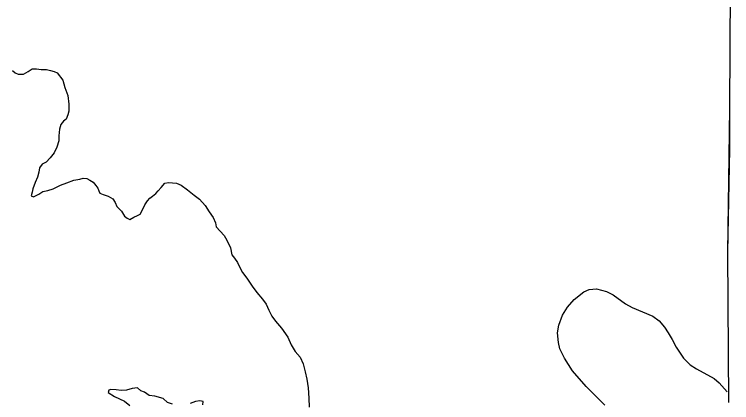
# Model space of a CAD drawing. Extents: x 31699 to 244310, y -8841 to 11474.
# Drawn here: x 134996.9 to 135231.1, y 1127.7 to 1254.7 of the extents above; entities that cross this region are included whole.
import ezdxf

# ---------------------------------------------------------------- set-up
doc = ezdxf.new("R2010")
doc.units = 0
doc.layers.add('R_Draft', color=7, linetype='Continuous')
doc.layers.add('R_Logo', color=7, linetype='Continuous')

msp = doc.modelspace()

# ---------------------------------------------------------------- linework, layer by layer
at = {"layer": 'R_Draft'}
for points in [[(134996.24, 1236.27), (134997.17, 1235.54), (134998.17, 1235.14), (134999.9, 1235.14), (135001.36, 1235.93), (135002.69, 1236.8), (135004.16, 1236.86), (135005.69, 1236.59), (135007.35, 1236.66), (135008.68, 1236.32), (135009.88, 1235.99), (135010.81, 1235.52)], [(135010.81, 1235.52), (135012.73, 1233.11), (135013.33, 1230.71), (135014.32, 1228.11), (135014.72, 1225.31), (135014.71, 1223.04), (135014.38, 1221.78), (135013.85, 1220.38), (135012.98, 1219.78), (135012.11, 1218.65), (135011.65, 1217.11), (135011.44, 1214.98), (135011.44, 1213.31), (135010.71, 1211.25), (135009.84, 1209.38), (135008.57, 1207.72), (135007.24, 1206.32), (135005.91, 1205.65), (135005.04, 1204.52), (135004.91, 1203.05), (135004.44, 1201.46), (135003.71, 1199.72), (135002.9, 1197.59), (135002.7, 1196.52), (135002.37, 1195.39), (135003.17, 1195.06), (135004.83, 1195.92), (135006.23, 1196.72), (135007.83, 1197.12), (135009.56, 1197.58), (135011.95, 1198.84), (135014.01, 1199.57), (135016.34, 1200.44), (135018.21, 1200.83), (135019.4, 1201.16), (135020.6, 1200.96), (135021.53, 1200.49), (135022.6, 1199.83), (135023.52, 1198.76), (135024.19, 1197.82), (135024.45, 1196.96), (135024.79, 1196.22), (135025.85, 1195.75), (135027.51, 1195.22), (135029.04, 1194.41), (135029.84, 1193.15), (135030.37, 1191.81), (135031.83, 1190.28), (135032.82, 1188.74), (135033.69, 1188.01), (135034.55, 1187.6), (135035.88, 1188.34), (135037.08, 1188.93), (135038.01, 1189.33), (135038.68, 1190.8), (135039.48, 1192.4), (135040.35, 1193.73), (135041.08, 1194.53), (135041.94, 1195.19), (135043.08, 1196.06), (135043.88, 1196.93), (135044.87, 1198.12), (135046.01, 1199.46), (135047.27, 1199.72), (135049.87, 1199.52), (135051.39, 1198.78), (135053.39, 1197.31), (135055.65, 1195.57), (135057.31, 1194.24), (135059.17, 1192.17), (135060.49, 1190.16), (135061.75, 1188.29), (135062.55, 1186.49), (135062.75, 1185.23), (135064.08, 1183.76), (135065.4, 1182.42), (135066.27, 1180.89), (135067.46, 1178.35), (135067.92, 1176.08), (135068.72, 1174.95), (135069.78, 1173.55), (135070.51, 1171.94), (135071.37, 1170.28), (135072.77, 1168.41), (135074.49, 1165.87), (135076.02, 1163.73), (135077.88, 1161.6), (135079.07, 1159.93), (135080, 1157.93), (135080.93, 1155.99), (135082.13, 1154.39), (135084.12, 1152.12), (135086.18, 1149.12), (135087.3, 1146.65), (135088.63, 1144.51), (135090.16, 1142.57), (135091.15, 1140.44), (135091.88, 1137.77), (135092.34, 1135.37), (135092.8, 1132.64), (135093.06, 1129.17)], [(135183.66, 1133.01), (135179.12, 1138.09), (135176.48, 1142.32), (135175.05, 1145.29), (135174.55, 1147.37), (135174.24, 1150.51), (135174.67, 1153.08), (135175.87, 1156.36), (135177.5, 1158.9), (135179.69, 1161.51), (135182.82, 1163.95), (135184.59, 1164.72), (135187.02, 1164.93), (135190.28, 1164.1), (135192.42, 1163.03), (135196.42, 1160), (135198.58, 1158.83), (135205.38, 1156), (135207.45, 1154.54), (135209.18, 1152.4), (135210.39, 1150.6), (135211.69, 1148.43), (135212.96, 1145.83), (135215.39, 1142.32), (135217.59, 1140.09), (135219.59, 1138.76), (135225.46, 1135.62), (135226.99, 1134.22), (135229.67, 1131.3)], [(135048.56, 1127.3), (135046.9, 1127.77), (135045.44, 1129.11), (135042.71, 1129.85), (135040.85, 1130.12), (135039.39, 1131.19), (135038.13, 1131.59), (135037.06, 1132.59), (135035.33, 1132.33), (135033.47, 1131.86), (135031.74, 1131.73), (135030.15, 1131.93), (135028.35, 1132), (135027.68, 1131.81), (135027.55, 1131.01), (135029.54, 1129.8), (135032.87, 1128.2), (135034.59, 1126.79)], [(135189.69, 1126.94), (135183.66, 1133.01)], [(135093.06, 1129.17), (135093.19, 1126.23)], [(135058.47, 1127.02), (135058.54, 1128.09), (135057.41, 1128.36), (135056.08, 1128.16), (135054.28, 1127.43)]]:
    msp.add_lwpolyline(points, dxfattribs=at)
at = {"layer": 'R_Logo'}
for points in [[(135231.12, 1341.75), (135230.42, 1223.84), (135229.78, 1176.9), (135230.06, 1127.74)], [(135231.12, 1341.75), (135230.42, 1223.84), (135230.37, 1210.59)], [(135230.37, 1210.59), (135229.78, 1176.9), (135230.06, 1127.74)]]:
    msp.add_lwpolyline(points, dxfattribs=at)

doc.saveas('drawing.dxf')
